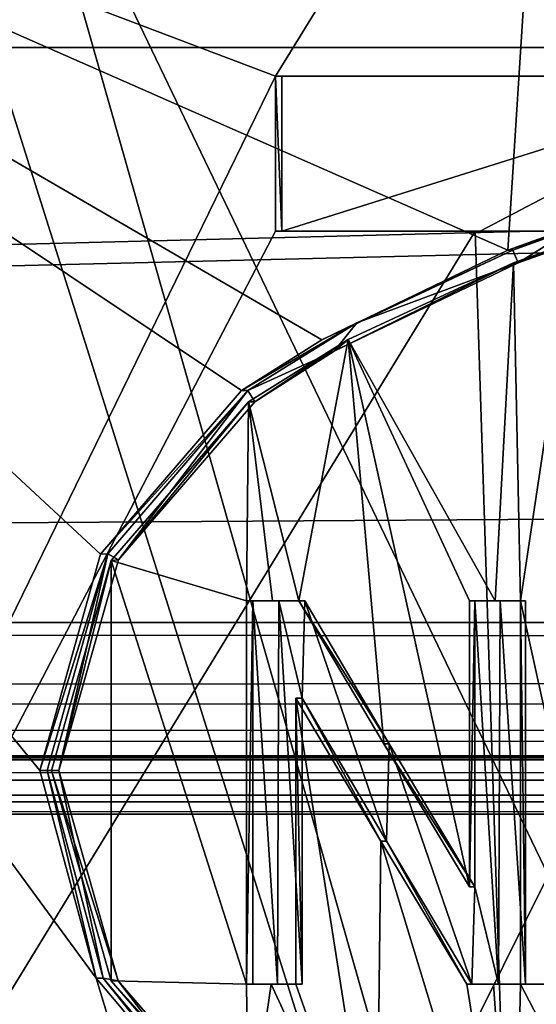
# Model space of a CAD drawing. Header units: millimetres. Extents: x -114 to 114, y -48 to 36.
# Tile 162 of 656: x -74.19 to -72.85, y -36 to -33.43. Entities that reach past the tile are written whole.
import ezdxf

# ---------------------------------------------------------------- set-up
doc = ezdxf.new("R2010")
doc.units = ezdxf.units.MM
doc.header["$LTSCALE"] = 65.185185
for name, color, linetype in [('1', 7, 'CONTINUOUS'), ('1050', 7, 'CONTINUOUS'), ('1069', 7, 'CONTINUOUS'), ('1107', 7, 'CONTINUOUS'), ('1124', 7, 'CONTINUOUS'), ('1125', 7, 'CONTINUOUS'), ('1127', 7, 'CONTINUOUS'), ('1138', 7, 'CONTINUOUS'), ('1176', 7, 'CONTINUOUS'), ('1178', 7, 'CONTINUOUS'), ('1186', 7, 'CONTINUOUS'), ('1224', 7, 'CONTINUOUS'), ('1259', 7, 'CONTINUOUS'), ('1275', 7, 'CONTINUOUS'), ('1331', 7, 'CONTINUOUS'), ('1337', 7, 'CONTINUOUS'), ('1347', 7, 'CONTINUOUS'), ('1383', 7, 'CONTINUOUS'), ('1393', 7, 'CONTINUOUS'), ('1414', 7, 'CONTINUOUS'), ('1420', 7, 'CONTINUOUS'), ('1444', 7, 'CONTINUOUS'), ('1449', 7, 'CONTINUOUS'), ('1450', 7, 'CONTINUOUS'), ('15', 7, 'CONTINUOUS'), ('1714', 7, 'CONTINUOUS'), ('1921', 7, 'CONTINUOUS'), ('2', 7, 'CONTINUOUS'), ('21', 7, 'CONTINUOUS'), ('3', 7, 'CONTINUOUS'), ('308', 7, 'CONTINUOUS'), ('315', 7, 'CONTINUOUS'), ('66', 7, 'CONTINUOUS'), ('914', 7, 'CONTINUOUS'), ('961', 7, 'CONTINUOUS')]:
    doc.layers.add(name, color=color, linetype=linetype)

msp = doc.modelspace()

# ---------------------------------------------------------------- linework, layer by layer
at = {"layer": '1', "linetype": 'CONTINUOUS'}
for points in [[(113, -35, 80), (-113, -35, 80), (110.5, -33.5, 80), (113, -35, 80)], [(110.5, -33.5, 80), (-113, -35, 80), (-50.5, -33.5, 80), (110.5, -33.5, 80)], [(-50.5, -33.5, 80), (-113, -35, 80), (-54, -33.5, 80), (-50.5, -33.5, 80)], [(-54, -33.5, 80), (-113, -35, 80), (-110.5, -33.5, 80), (-54, -33.5, 80)]]:
    msp.add_3dface(points, dxfattribs=at)
at = {"layer": '1050', "color": 9, "linetype": 'CONTINUOUS'}
for points in [[(-73.5104, -33.575, 230.6744), (-73.5266, -33.575, 230.6378), (-72.231, -33.575, 230.2025), (-73.5104, -33.575, 230.6744)], [(-73.5104, -33.575, 230.6744), (-72.231, -33.575, 230.2025), (-72.2218, -33.575, 230.2414), (-73.5104, -33.575, 230.6744)]]:
    msp.add_3dface(points, dxfattribs=at)
at = {"layer": '1069', "color": 9, "linetype": 'CONTINUOUS'}
for points in [[(-73.02, -34.9432, 244.564), (-73.0066, -34.9432, 244.5263), (-72.9535, -34.9432, 244.5873), (-73.02, -34.9432, 244.564)], [(-73.0066, -34.9432, 244.5263), (-72.9404, -34.9432, 244.5495), (-72.9535, -34.9432, 244.5873), (-73.0066, -34.9432, 244.5263)], [(-72.9535, -34.9432, 244.5873), (-72.9404, -34.9432, 244.5495), (-72.8867, -34.9432, 244.6101), (-72.9535, -34.9432, 244.5873)], [(-72.9404, -34.9432, 244.5495), (-72.874, -34.9432, 244.5722), (-72.8867, -34.9432, 244.6101), (-72.9404, -34.9432, 244.5495)]]:
    msp.add_3dface(points, dxfattribs=at)
at = {"layer": '1107', "color": 9, "linetype": 'CONTINUOUS'}
for points in [[(-73.4574, -35.197, 244.3488), (-73.4574, -35.9432, 244.3488), (-73.4732, -35.197, 244.3855), (-73.4574, -35.197, 244.3488)], [(-73.4732, -35.197, 244.3855), (-73.4574, -35.9432, 244.3488), (-73.4732, -35.9432, 244.3855), (-73.4732, -35.197, 244.3855)]]:
    msp.add_3dface(points, dxfattribs=at)
at = {"layer": '1124', "color": 9, "linetype": 'CONTINUOUS'}
for points in [[(-72.9057, -34.0616, 244.6037), (-72.7463, -34.0051, 244.6557), (-72.8929, -34.0616, 244.5658), (-72.9057, -34.0616, 244.6037)], [(-72.8929, -34.0616, 244.5658), (-72.7463, -34.0051, 244.6557), (-72.7343, -34.0051, 244.6176), (-72.8929, -34.0616, 244.5658)]]:
    msp.add_3dface(points, dxfattribs=at)
at = {"layer": '1125', "color": 9, "linetype": 'CONTINUOUS'}
for points in [[(-72.9057, -34.0616, 244.6037), (-72.8929, -34.0616, 244.5658), (-73.3737, -34.2922, 244.3843), (-72.9057, -34.0616, 244.6037)], [(-73.337, -34.2618, 244.4427), (-72.9057, -34.0616, 244.6037), (-73.3737, -34.2922, 244.3843), (-73.337, -34.2618, 244.4427)], [(-73.5976, -34.4239, 244.3305), (-73.337, -34.2618, 244.4427), (-73.581, -34.4239, 244.294), (-73.5976, -34.4239, 244.3305)], [(-73.581, -34.4239, 244.294), (-73.337, -34.2618, 244.4427), (-73.3737, -34.2922, 244.3843), (-73.581, -34.4239, 244.294)]]:
    msp.add_3dface(points, dxfattribs=at)
at = {"layer": '1127', "color": 9, "linetype": 'CONTINUOUS'}
for points in [[(-72.8867, -34.9432, 244.6101), (-72.7463, -34.0051, 244.6557), (-72.9057, -34.0616, 244.6037), (-72.8867, -34.9432, 244.6101)], [(-72.7463, -34.0051, 244.6557), (-72.8867, -34.9432, 244.6101), (-72.6669, -35.9432, 244.6802), (-72.7463, -34.0051, 244.6557)], [(-72.9535, -34.9432, 244.5873), (-72.9057, -34.0616, 244.6037), (-73.337, -34.2618, 244.4427), (-72.9535, -34.9432, 244.5873)], [(-72.9535, -34.9432, 244.5873), (-72.8867, -34.9432, 244.6101), (-72.9057, -34.0616, 244.6037), (-72.9535, -34.9432, 244.5873)], [(-73.337, -34.2618, 244.4427), (-73.5976, -34.4239, 244.3305), (-73.4659, -34.9432, 244.3887), (-73.337, -34.2618, 244.4427)], [(-73.337, -34.2618, 244.4427), (-73.4659, -34.9432, 244.3887), (-73.2443, -35.3163, 244.4799), (-73.337, -34.2618, 244.4427)], [(-73.02, -34.9432, 244.564), (-72.9535, -34.9432, 244.5873), (-73.337, -34.2618, 244.4427), (-73.02, -34.9432, 244.564)], [(-73.02, -34.9432, 244.564), (-73.337, -34.2618, 244.4427), (-73.02, -35.6894, 244.564), (-73.02, -34.9432, 244.564)], [(-73.02, -35.6894, 244.564), (-73.337, -34.2618, 244.4427), (-73.2443, -35.3163, 244.4799), (-73.02, -35.6894, 244.564)], [(-73.5976, -34.4239, 244.3305), (-73.9561, -34.838, 244.1562), (-73.6022, -34.9432, 244.3284), (-73.5976, -34.4239, 244.3305)], [(-73.5342, -34.9432, 244.3589), (-73.5976, -34.4239, 244.3305), (-73.6022, -34.9432, 244.3284), (-73.5342, -34.9432, 244.3589)], [(-73.4659, -34.9432, 244.3887), (-73.5976, -34.4239, 244.3305), (-73.5342, -34.9432, 244.3589), (-73.4659, -34.9432, 244.3887)], [(-74.1115, -35.3859, 244.0732), (-73.9557, -35.9345, 244.1564), (-73.9561, -34.838, 244.1562), (-74.1115, -35.3859, 244.0732)], [(-73.9561, -34.838, 244.1562), (-73.9557, -35.9345, 244.1564), (-73.6022, -35.9432, 244.3284), (-73.9561, -34.838, 244.1562)], [(-73.6022, -34.9432, 244.3284), (-73.9561, -34.838, 244.1562), (-73.6022, -35.9432, 244.3284), (-73.6022, -34.9432, 244.3284)], [(-72.6669, -35.9432, 244.6802), (-72.8867, -34.9432, 244.6101), (-72.8867, -35.9432, 244.6101), (-72.6669, -35.9432, 244.6802)], [(-73.2626, -36.5405, 244.4727), (-73.4732, -35.197, 244.3855), (-73.4732, -35.9432, 244.3855), (-73.2626, -36.5405, 244.4727)], [(-73.4732, -35.197, 244.3855), (-73.2626, -36.5405, 244.4727), (-73.2518, -35.5701, 244.4769), (-73.4732, -35.197, 244.3855)], [(-73.2626, -36.5405, 244.4727), (-72.9048, -36.7103, 244.604), (-73.2518, -35.5701, 244.4769), (-73.2626, -36.5405, 244.4727)], [(-73.2518, -35.5701, 244.4769), (-72.9048, -36.7103, 244.604), (-73.0275, -35.9432, 244.5613), (-73.2518, -35.5701, 244.4769)], [(-73.9557, -35.9345, 244.1564), (-73.5976, -36.3479, 244.3305), (-73.6022, -35.9432, 244.3284), (-73.9557, -35.9345, 244.1564)], [(-73.6022, -35.9432, 244.3284), (-73.5976, -36.3479, 244.3305), (-73.5378, -35.9432, 244.3572), (-73.6022, -35.9432, 244.3284)], [(-73.5976, -36.3479, 244.3305), (-73.2626, -36.5405, 244.4727), (-73.5378, -35.9432, 244.3572), (-73.5976, -36.3479, 244.3305)], [(-73.2626, -36.5405, 244.4727), (-73.4732, -35.9432, 244.3855), (-73.5378, -35.9432, 244.3572), (-73.2626, -36.5405, 244.4727)], [(-73.0275, -35.9432, 244.5613), (-72.9048, -36.7103, 244.604), (-72.9573, -35.9432, 244.586), (-73.0275, -35.9432, 244.5613)], [(-72.9573, -35.9432, 244.586), (-72.9048, -36.7103, 244.604), (-72.8867, -35.9432, 244.6101), (-72.9573, -35.9432, 244.586)], [(-72.9048, -36.7103, 244.604), (-72.4053, -36.8697, 244.754), (-72.8867, -35.9432, 244.6101), (-72.9048, -36.7103, 244.604)], [(-72.4053, -36.8697, 244.754), (-72.6669, -35.9432, 244.6802), (-72.8867, -35.9432, 244.6101), (-72.4053, -36.8697, 244.754)]]:
    msp.add_3dface(points, dxfattribs=at)
at = {"layer": '1138', "color": 9, "linetype": 'CONTINUOUS'}
for points in [[(-72.9072, -34.0288, 244.5609), (-72.8929, -34.0616, 244.5658), (-72.7479, -33.9716, 244.6133), (-72.9072, -34.0288, 244.5609)], [(-72.8929, -34.0616, 244.5658), (-72.7343, -34.0051, 244.6176), (-72.7479, -33.9716, 244.6133), (-72.8929, -34.0616, 244.5658)], [(-73.3146, -34.2182, 244.4086), (-72.8929, -34.0616, 244.5658), (-72.9072, -34.0288, 244.5609), (-73.3146, -34.2182, 244.4086)], [(-73.3737, -34.2922, 244.3843), (-72.8929, -34.0616, 244.5658), (-73.3146, -34.2182, 244.4086), (-73.3737, -34.2922, 244.3843)], [(-73.5986, -34.3946, 244.286), (-73.3737, -34.2922, 244.3843), (-73.3146, -34.2182, 244.4086), (-73.5986, -34.3946, 244.286)], [(-73.581, -34.4239, 244.294), (-73.3737, -34.2922, 244.3843), (-73.5986, -34.3946, 244.286), (-73.581, -34.4239, 244.294)], [(-73.5986, -34.3946, 244.286), (-73.9648, -34.821, 244.1066), (-73.9369, -34.8367, 244.1211), (-73.5986, -34.3946, 244.286)], [(-73.581, -34.4239, 244.294), (-73.5986, -34.3946, 244.286), (-73.9369, -34.8367, 244.1211), (-73.581, -34.4239, 244.294)], [(-73.9648, -34.821, 244.1066), (-74.1229, -35.3859, 244.0212), (-74.0922, -35.3859, 244.0382), (-73.9648, -34.821, 244.1066)], [(-73.9369, -34.8367, 244.1211), (-73.9648, -34.821, 244.1066), (-74.0922, -35.3859, 244.0382), (-73.9369, -34.8367, 244.1211)], [(-74.1229, -35.3859, 244.0212), (-73.9767, -35.9276, 244.1003), (-74.0922, -35.3859, 244.0382), (-74.1229, -35.3859, 244.0212)], [(-74.0922, -35.3859, 244.0382), (-73.9767, -35.9276, 244.1003), (-73.9373, -35.9344, 244.1209), (-74.0922, -35.3859, 244.0382)], [(-73.9767, -35.9276, 244.1003), (-73.5986, -36.3772, 244.286), (-73.9373, -35.9344, 244.1209), (-73.9767, -35.9276, 244.1003)], [(-73.5986, -36.3772, 244.286), (-73.581, -36.3479, 244.294), (-73.9373, -35.9344, 244.1209), (-73.5986, -36.3772, 244.286)]]:
    msp.add_3dface(points, dxfattribs=at)
at = {"layer": '1176', "color": 9, "linetype": 'CONTINUOUS'}
for points in [[(-73.5856, -34.9432, 244.292), (-73.5342, -34.9432, 244.3589), (-73.6022, -34.9432, 244.3284), (-73.5856, -34.9432, 244.292)], [(-73.5856, -34.9432, 244.292), (-73.518, -34.9432, 244.3223), (-73.5342, -34.9432, 244.3589), (-73.5856, -34.9432, 244.292)], [(-73.518, -34.9432, 244.3223), (-73.4659, -34.9432, 244.3887), (-73.5342, -34.9432, 244.3589), (-73.518, -34.9432, 244.3223)], [(-73.518, -34.9432, 244.3223), (-73.45, -34.9432, 244.3519), (-73.4659, -34.9432, 244.3887), (-73.518, -34.9432, 244.3223)]]:
    msp.add_3dface(points, dxfattribs=at)
at = {"layer": '1178', "color": 9, "linetype": 'CONTINUOUS'}
for points in [[(-73.0066, -35.6894, 244.5263), (-73.0066, -34.9432, 244.5263), (-73.02, -35.6894, 244.564), (-73.0066, -35.6894, 244.5263)], [(-73.0066, -34.9432, 244.5263), (-73.02, -34.9432, 244.564), (-73.02, -35.6894, 244.564), (-73.0066, -34.9432, 244.5263)]]:
    msp.add_3dface(points, dxfattribs=at)
at = {"layer": '1186', "color": 9, "linetype": 'CONTINUOUS'}
for points in [[(-73.5856, -35.9432, 244.292), (-73.6022, -35.9432, 244.3284), (-73.5378, -35.9432, 244.3572), (-73.5856, -35.9432, 244.292)], [(-73.5216, -35.9432, 244.3207), (-73.5856, -35.9432, 244.292), (-73.5378, -35.9432, 244.3572), (-73.5216, -35.9432, 244.3207)], [(-73.4732, -35.9432, 244.3855), (-73.5216, -35.9432, 244.3207), (-73.5378, -35.9432, 244.3572), (-73.4732, -35.9432, 244.3855)], [(-73.4574, -35.9432, 244.3488), (-73.5216, -35.9432, 244.3207), (-73.4732, -35.9432, 244.3855), (-73.4574, -35.9432, 244.3488)]]:
    msp.add_3dface(points, dxfattribs=at)
at = {"layer": '1224', "color": 9, "linetype": 'CONTINUOUS'}
for points in [[(-73.45, -34.9432, 244.3519), (-73.2297, -35.3163, 244.4426), (-73.4659, -34.9432, 244.3887), (-73.45, -34.9432, 244.3519)], [(-73.4659, -34.9432, 244.3887), (-73.2297, -35.3163, 244.4426), (-73.2443, -35.3163, 244.4799), (-73.4659, -34.9432, 244.3887)], [(-73.2297, -35.3163, 244.4426), (-73.0066, -35.6894, 244.5263), (-73.2443, -35.3163, 244.4799), (-73.2297, -35.3163, 244.4426)], [(-73.0066, -35.6894, 244.5263), (-73.02, -35.6894, 244.564), (-73.2443, -35.3163, 244.4799), (-73.0066, -35.6894, 244.5263)]]:
    msp.add_3dface(points, dxfattribs=at)
at = {"layer": '1259', "color": 9, "linetype": 'CONTINUOUS'}
for points in [[(-73.5104, -33.9788, 230.6744), (-73.5104, -33.575, 230.6744), (-72.2218, -33.575, 230.2414), (-73.5104, -33.9788, 230.6744)], [(-73.5104, -33.9788, 230.6744), (-72.2218, -33.575, 230.2414), (-72.992, -33.9788, 230.4685), (-73.5104, -33.9788, 230.6744)], [(-72.992, -33.9788, 230.4685), (-72.2218, -33.575, 230.2414), (-72.4597, -33.9788, 230.302), (-72.992, -33.9788, 230.4685)]]:
    msp.add_3dface(points, dxfattribs=at)
at = {"layer": '1275', "color": 9, "linetype": 'CONTINUOUS'}
for points in [[(-73.9557, -35.9345, 244.1564), (-74.1115, -35.3859, 244.0732), (-73.9373, -35.9344, 244.1209), (-73.9557, -35.9345, 244.1564)], [(-74.1115, -35.3859, 244.0732), (-74.0922, -35.3859, 244.0382), (-73.9373, -35.9344, 244.1209), (-74.1115, -35.3859, 244.0732)], [(-73.581, -36.3479, 244.294), (-73.9557, -35.9345, 244.1564), (-73.9373, -35.9344, 244.1209), (-73.581, -36.3479, 244.294)], [(-73.581, -36.3479, 244.294), (-73.5976, -36.3479, 244.3305), (-73.9557, -35.9345, 244.1564), (-73.581, -36.3479, 244.294)]]:
    msp.add_3dface(points, dxfattribs=at)
at = {"layer": '1331', "color": 9, "linetype": 'CONTINUOUS'}
for points in [[(-73.9648, -34.821, 244.1066), (-73.5986, -34.3946, 244.286), (-73.9837, -34.8216, 244.1418), (-73.9648, -34.821, 244.1066)], [(-73.5986, -34.3946, 244.286), (-73.6152, -34.3946, 244.3224), (-73.9837, -34.8216, 244.1418), (-73.5986, -34.3946, 244.286)], [(-74.1229, -35.3859, 244.0212), (-73.9648, -34.821, 244.1066), (-74.1423, -35.3859, 244.0562), (-74.1229, -35.3859, 244.0212)], [(-74.1423, -35.3859, 244.0562), (-73.9648, -34.821, 244.1066), (-73.9837, -34.8216, 244.1418), (-74.1423, -35.3859, 244.0562)]]:
    msp.add_3dface(points, dxfattribs=at)
at = {"layer": '1337', "color": 9, "linetype": 'CONTINUOUS'}
for points in [[(-72.874, -34.9432, 244.5722), (-72.874, -35.9432, 244.5722), (-72.8867, -34.9432, 244.6101), (-72.874, -34.9432, 244.5722)], [(-72.8867, -34.9432, 244.6101), (-72.874, -35.9432, 244.5722), (-72.8867, -35.9432, 244.6101), (-72.8867, -34.9432, 244.6101)]]:
    msp.add_3dface(points, dxfattribs=at)
at = {"layer": '1347', "color": 9, "linetype": 'CONTINUOUS'}
for points in [[(-73.5266, -33.9788, 230.6378), (-73.5104, -33.9788, 230.6744), (-73.0054, -33.9788, 230.4308), (-73.5266, -33.9788, 230.6378)], [(-73.5104, -33.9788, 230.6744), (-72.992, -33.9788, 230.4685), (-73.0054, -33.9788, 230.4308), (-73.5104, -33.9788, 230.6744)], [(-72.992, -33.9788, 230.4685), (-72.4702, -33.9788, 230.2634), (-73.0054, -33.9788, 230.4308), (-72.992, -33.9788, 230.4685)], [(-72.992, -33.9788, 230.4685), (-72.4597, -33.9788, 230.302), (-72.4702, -33.9788, 230.2634), (-72.992, -33.9788, 230.4685)]]:
    msp.add_3dface(points, dxfattribs=at)
at = {"layer": '1383', "color": 9, "linetype": 'CONTINUOUS'}
for points in [[(-74.1229, -35.3859, 244.0212), (-74.1423, -35.3859, 244.0562), (-73.9953, -35.9275, 244.1357), (-74.1229, -35.3859, 244.0212)], [(-73.9767, -35.9276, 244.1003), (-74.1229, -35.3859, 244.0212), (-73.9953, -35.9275, 244.1357), (-73.9767, -35.9276, 244.1003)], [(-73.6152, -36.3772, 244.3224), (-73.9767, -35.9276, 244.1003), (-73.9953, -35.9275, 244.1357), (-73.6152, -36.3772, 244.3224)], [(-73.5986, -36.3772, 244.286), (-73.9767, -35.9276, 244.1003), (-73.6152, -36.3772, 244.3224), (-73.5986, -36.3772, 244.286)]]:
    msp.add_3dface(points, dxfattribs=at)
at = {"layer": '1393', "color": 9, "linetype": 'CONTINUOUS'}
for points in [[(-73.0141, -35.9432, 244.5236), (-73.0275, -35.9432, 244.5613), (-72.9573, -35.9432, 244.586), (-73.0141, -35.9432, 244.5236)], [(-72.9442, -35.9432, 244.5482), (-73.0141, -35.9432, 244.5236), (-72.9573, -35.9432, 244.586), (-72.9442, -35.9432, 244.5482)], [(-72.9442, -35.9432, 244.5482), (-72.9573, -35.9432, 244.586), (-72.8867, -35.9432, 244.6101), (-72.9442, -35.9432, 244.5482)], [(-72.874, -35.9432, 244.5722), (-72.9442, -35.9432, 244.5482), (-72.8867, -35.9432, 244.6101), (-72.874, -35.9432, 244.5722)]]:
    msp.add_3dface(points, dxfattribs=at)
at = {"layer": '1414', "color": 9, "linetype": 'CONTINUOUS'}
for points in [[(-73.5856, -35.9432, 244.292), (-73.5856, -34.9432, 244.292), (-73.6022, -35.9432, 244.3284), (-73.5856, -35.9432, 244.292)], [(-73.5856, -34.9432, 244.292), (-73.6022, -34.9432, 244.3284), (-73.6022, -35.9432, 244.3284), (-73.5856, -34.9432, 244.292)]]:
    msp.add_3dface(points, dxfattribs=at)
at = {"layer": '1420', "color": 9, "linetype": 'CONTINUOUS'}
for points in [[(-73.4574, -35.197, 244.3488), (-73.4732, -35.197, 244.3855), (-73.2518, -35.5701, 244.4769), (-73.4574, -35.197, 244.3488)], [(-73.2371, -35.5701, 244.4397), (-73.4574, -35.197, 244.3488), (-73.2518, -35.5701, 244.4769), (-73.2371, -35.5701, 244.4397)], [(-73.2371, -35.5701, 244.4397), (-73.2518, -35.5701, 244.4769), (-73.0275, -35.9432, 244.5613), (-73.2371, -35.5701, 244.4397)], [(-73.0141, -35.9432, 244.5236), (-73.2371, -35.5701, 244.4397), (-73.0275, -35.9432, 244.5613), (-73.0141, -35.9432, 244.5236)]]:
    msp.add_3dface(points, dxfattribs=at)
at = {"layer": '1444', "color": 9, "linetype": 'CONTINUOUS'}
for points in [[(-73.9561, -34.838, 244.1562), (-73.5976, -34.4239, 244.3305), (-73.9369, -34.8367, 244.1211), (-73.9561, -34.838, 244.1562)], [(-73.5976, -34.4239, 244.3305), (-73.581, -34.4239, 244.294), (-73.9369, -34.8367, 244.1211), (-73.5976, -34.4239, 244.3305)], [(-74.1115, -35.3859, 244.0732), (-73.9561, -34.838, 244.1562), (-74.0922, -35.3859, 244.0382), (-74.1115, -35.3859, 244.0732)], [(-73.9561, -34.838, 244.1562), (-73.9369, -34.8367, 244.1211), (-74.0922, -35.3859, 244.0382), (-73.9561, -34.838, 244.1562)]]:
    msp.add_3dface(points, dxfattribs=at)
at = {"layer": '1449', "color": 9, "linetype": 'CONTINUOUS'}
for points in [[(-72.9072, -34.0288, 244.5609), (-72.7479, -33.9716, 244.6133), (-72.9201, -34.0288, 244.5988), (-72.9072, -34.0288, 244.5609)], [(-72.9201, -34.0288, 244.5988), (-72.7479, -33.9716, 244.6133), (-72.76, -33.9716, 244.6514), (-72.9201, -34.0288, 244.5988)]]:
    msp.add_3dface(points, dxfattribs=at)
at = {"layer": '1450', "color": 9, "linetype": 'CONTINUOUS'}
for points in [[(-73.3146, -34.2182, 244.4086), (-72.9072, -34.0288, 244.5609), (-73.4056, -34.2622, 244.4143), (-73.3146, -34.2182, 244.4086)], [(-72.9072, -34.0288, 244.5609), (-72.9201, -34.0288, 244.5988), (-73.4056, -34.2622, 244.4143), (-72.9072, -34.0288, 244.5609)], [(-73.5986, -34.3946, 244.286), (-73.3146, -34.2182, 244.4086), (-73.6152, -34.3946, 244.3224), (-73.5986, -34.3946, 244.286)], [(-73.6152, -34.3946, 244.3224), (-73.3146, -34.2182, 244.4086), (-73.4056, -34.2622, 244.4143), (-73.6152, -34.3946, 244.3224)]]:
    msp.add_3dface(points, dxfattribs=at)
at = {"layer": '15', "linetype": 'CONTINUOUS'}
for points in [[(-113, -35, 80), (113, -35, 80), (113, -35.1937, 80.0391), (-113, -35, 80)], [(-113, -35.2997, 80.0998), (-113, -35, 80), (113, -35.1937, 80.0391), (-113, -35.2997, 80.0998)], [(113, -35.3573, 80.1503), (-113, -35.2997, 80.0998), (113, -35.1937, 80.0391), (113, -35.3573, 80.1503)], [(-113, -35.3497, 80.1427), (-113, -35.2997, 80.0998), (113, -35.3573, 80.1503), (-113, -35.3497, 80.1427)], [(-113, -35.4609, 80.3063), (-113, -35.3497, 80.1427), (113, -35.4002, 80.2003), (-113, -35.4609, 80.3063)], [(113, -35.4002, 80.2003), (-113, -35.3497, 80.1427), (113, -35.3573, 80.1503), (113, -35.4002, 80.2003)], [(113, -35.5, 80.5), (-113, -35.4609, 80.3063), (113, -35.4002, 80.2003), (113, -35.5, 80.5)], [(113, -35.5, 80.5), (-113, -35.5, 80.5), (-113, -35.4609, 80.3063), (113, -35.5, 80.5)]]:
    msp.add_3dface(points, dxfattribs=at)
at = {"layer": '1714', "color": 7, "linetype": 'CONTINUOUS'}
for points in [[(-73.9837, -34.8216, 244.1418), (-73.6152, -34.3946, 244.3224), (-76.5677, -32.425, 241.9084), (-73.9837, -34.8216, 244.1418)], [(-73.6152, -34.3946, 244.3224), (-73.4056, -34.2622, 244.4143), (-76.5677, -32.425, 241.9084), (-73.6152, -34.3946, 244.3224)], [(-74.1423, -35.3859, 244.0562), (-73.9837, -34.8216, 244.1418), (-76.5677, -32.425, 241.9084), (-74.1423, -35.3859, 244.0562)], [(-73.9953, -35.9275, 244.1357), (-74.1423, -35.3859, 244.0562), (-76.5677, -32.425, 241.9084), (-73.9953, -35.9275, 244.1357)], [(-73.9953, -35.9275, 244.1357), (-76.5677, -32.425, 241.9084), (-72.8175, -39.8, 244.633), (-73.9953, -35.9275, 244.1357)], [(-73.4056, -34.2622, 244.4143), (-72.9201, -34.0288, 244.5988), (-76.5677, -32.425, 241.9084), (-73.4056, -34.2622, 244.4143)], [(-72.9201, -34.0288, 244.5988), (-72.8175, -32.425, 244.6329), (-76.5677, -32.425, 241.9084), (-72.9201, -34.0288, 244.5988)], [(-72.8175, -39.8, 244.633), (-76.5677, -32.425, 241.9084), (-76.5677, -39.8, 241.9084), (-72.8175, -39.8, 244.633)], [(-72.9201, -34.0288, 244.5988), (-72.76, -33.9716, 244.6514), (-72.8175, -32.425, 244.6329), (-72.9201, -34.0288, 244.5988)], [(-73.6152, -36.3772, 244.3224), (-73.9953, -35.9275, 244.1357), (-72.8175, -39.8, 244.633), (-73.6152, -36.3772, 244.3224)]]:
    msp.add_3dface(points, dxfattribs=at)
at = {"layer": '1921', "color": 7, "linetype": 'CONTINUOUS'}
for points in [[(-76.5676, -32.425, 233.0916), (-73.5266, -33.575, 230.6378), (-76.5677, -39.8, 233.0916), (-76.5676, -32.425, 233.0916)], [(-73.5266, -33.575, 230.6378), (-76.5676, -32.425, 233.0916), (-72.8175, -32.425, 230.367), (-73.5266, -33.575, 230.6378)], [(-72.231, -33.575, 230.2025), (-73.5266, -33.575, 230.6378), (-72.8175, -32.425, 230.367), (-72.231, -33.575, 230.2025)], [(-73.5266, -33.575, 230.6378), (-73.5266, -33.9788, 230.6378), (-76.5677, -39.8, 233.0916), (-73.5266, -33.575, 230.6378)], [(-73.5266, -33.9788, 230.6378), (-73.0054, -33.9788, 230.4308), (-76.5677, -39.8, 233.0916), (-73.5266, -33.9788, 230.6378)], [(-73.0054, -33.9788, 230.4308), (-72.8175, -39.8, 230.367), (-76.5677, -39.8, 233.0916), (-73.0054, -33.9788, 230.4308)], [(-73.0054, -33.9788, 230.4308), (-72.4702, -33.9788, 230.2634), (-72.8175, -39.8, 230.367), (-73.0054, -33.9788, 230.4308)]]:
    msp.add_3dface(points, dxfattribs=at)
at = {"layer": '2', "linetype": 'CONTINUOUS'}
for points in [[(-75.6724, -7.1192, 92.5), (-113, -35, 92.5), (-73.2193, -8.3691, 92.5), (-75.6724, -7.1192, 92.5)], [(-73.2193, -8.3691, 92.5), (-113, -35, 92.5), (-70.5, -8.7998, 92.5), (-73.2193, -8.3691, 92.5)], [(-113, -35, 92.5), (113, -35, 92.5), (-70.5, -8.7998, 92.5), (-113, -35, 92.5)]]:
    msp.add_3dface(points, dxfattribs=at)
at = {"layer": '21', "linetype": 'CONTINUOUS'}
for points in [[(113, -35, 92.5), (-113, -35, 92.5), (-113, -35.1937, 92.4609), (113, -35, 92.5)], [(113, -35, 92.5), (-113, -35.1937, 92.4609), (113, -35.2997, 92.4002), (113, -35, 92.5)], [(-113, -35.1937, 92.4609), (-113, -35.3573, 92.3497), (113, -35.2997, 92.4002), (-113, -35.1937, 92.4609)], [(113, -35.2997, 92.4002), (-113, -35.3573, 92.3497), (113, -35.3497, 92.3573), (113, -35.2997, 92.4002)], [(-113, -35.3573, 92.3497), (-113, -35.4002, 92.2997), (113, -35.3497, 92.3573), (-113, -35.3573, 92.3497)], [(113, -35.3497, 92.3573), (-113, -35.4002, 92.2997), (113, -35.4609, 92.1937), (113, -35.3497, 92.3573)], [(-113, -35.4002, 92.2997), (-113, -35.5, 92), (113, -35.4609, 92.1937), (-113, -35.4002, 92.2997)], [(-113, -35.5, 92), (113, -35.5, 92), (113, -35.4609, 92.1937), (-113, -35.5, 92)]]:
    msp.add_3dface(points, dxfattribs=at)
at = {"layer": '3', "linetype": 'CONTINUOUS'}
for points in [[(113, -35.5, 80.5), (113, -35.5, 92), (-113, -35.5, 92), (113, -35.5, 80.5)], [(-113, -35.5, 80.5), (113, -35.5, 80.5), (-113, -35.5, 92), (-113, -35.5, 80.5)]]:
    msp.add_3dface(points, dxfattribs=at)
at = {"layer": '308', "color": 7, "linetype": 'CONTINUOUS', "true_color": 0xe0f2ff}
for points in [[(-70.5, -30, 246.5), (-75, -30, 245.2942), (-70.5, -45.8, 246.5), (-70.5, -30, 246.5)], [(-70.5, -45.8, 246.5), (-75, -30, 245.2942), (-74.9989, -45.7998, 245.2949), (-70.5, -45.8, 246.5)], [(-75, -30, 229.7058), (-70.5, -30, 228.5), (-74.9995, -45.7998, 229.7055), (-75, -30, 229.7058)], [(-74.9995, -45.7998, 229.7055), (-70.5, -30, 228.5), (-70.5, -45.8, 228.5), (-74.9995, -45.7998, 229.7055)]]:
    msp.add_3dface(points, dxfattribs=at)
at = {"layer": '315', "color": 7, "linetype": 'CONTINUOUS', "true_color": 0xe0f2ff}
for points in [[(-70.5, -31, 229.75), (-75.0553, -31, 231.2301), (-70.5, -40.4725, 229.75), (-70.5, -31, 229.75)], [(-70.5, -40.4725, 229.75), (-75.0553, -31, 231.2301), (-72.0771, -40.4405, 229.9122), (-70.5, -40.4725, 229.75)], [(-72.0771, -40.4405, 229.9122), (-75.0553, -31, 231.2301), (-73.5887, -40.4072, 230.3921), (-72.0771, -40.4405, 229.9122)], [(-73.5887, -40.4072, 230.3921), (-75.0553, -31, 231.2301), (-74.8728, -40.3765, 231.1015), (-73.5887, -40.4072, 230.3921)], [(-75.0553, -31, 243.7699), (-70.5, -31, 245.25), (-75.008, -40.0719, 243.804), (-75.0553, -31, 243.7699)], [(-75.008, -40.0719, 243.804), (-70.5, -31, 245.25), (-72.8948, -40.0223, 244.8707), (-75.008, -40.0719, 243.804)], [(-72.8948, -40.0223, 244.8707), (-70.5, -31, 245.25), (-72.1186, -40.0634, 245.0791), (-72.8948, -40.0223, 244.8707)]]:
    msp.add_3dface(points, dxfattribs=at)
at = {"layer": '66', "linetype": 'CONTINUOUS'}
for points in [[(-54, -33.5, 80), (-110.5, -33.5, 80), (-110.5, -33.1464, 80.1464), (-54, -33.5, 80)], [(-54, -33.5, 80), (-110.5, -33.1464, 80.1464), (-54, -33.1464, 80.1464), (-54, -33.5, 80)]]:
    msp.add_3dface(points, dxfattribs=at)
at = {"layer": '914', "color": 9, "linetype": 'CONTINUOUS'}
for points in [[(-73.5266, -33.575, 230.6378), (-73.5104, -33.575, 230.6744), (-73.5104, -33.9788, 230.6744), (-73.5266, -33.575, 230.6378)], [(-73.5266, -33.9788, 230.6378), (-73.5266, -33.575, 230.6378), (-73.5104, -33.9788, 230.6744), (-73.5266, -33.9788, 230.6378)]]:
    msp.add_3dface(points, dxfattribs=at)
at = {"layer": '961', "color": 9, "linetype": 'CONTINUOUS'}
for points in [[(-73.5856, -35.9432, 244.292), (-73.5216, -35.9432, 244.3207), (-73.5856, -34.9432, 244.292), (-73.5856, -35.9432, 244.292)], [(-73.5856, -34.9432, 244.292), (-73.5216, -35.9432, 244.3207), (-73.518, -34.9432, 244.3223), (-73.5856, -34.9432, 244.292)], [(-73.5216, -35.9432, 244.3207), (-73.4574, -35.9432, 244.3488), (-73.518, -34.9432, 244.3223), (-73.5216, -35.9432, 244.3207)], [(-73.518, -34.9432, 244.3223), (-73.4574, -35.9432, 244.3488), (-73.4574, -35.197, 244.3488), (-73.518, -34.9432, 244.3223)], [(-73.45, -34.9432, 244.3519), (-73.518, -34.9432, 244.3223), (-73.4574, -35.197, 244.3488), (-73.45, -34.9432, 244.3519)], [(-73.2371, -35.5701, 244.4397), (-73.45, -34.9432, 244.3519), (-73.4574, -35.197, 244.3488), (-73.2371, -35.5701, 244.4397)], [(-73.2297, -35.3163, 244.4426), (-73.45, -34.9432, 244.3519), (-73.2371, -35.5701, 244.4397), (-73.2297, -35.3163, 244.4426)], [(-73.0066, -34.9432, 244.5263), (-73.0066, -35.6894, 244.5263), (-72.9442, -35.9432, 244.5482), (-73.0066, -34.9432, 244.5263)], [(-72.9404, -34.9432, 244.5495), (-73.0066, -34.9432, 244.5263), (-72.9442, -35.9432, 244.5482), (-72.9404, -34.9432, 244.5495)], [(-72.874, -35.9432, 244.5722), (-72.9404, -34.9432, 244.5495), (-72.9442, -35.9432, 244.5482), (-72.874, -35.9432, 244.5722)], [(-72.874, -34.9432, 244.5722), (-72.9404, -34.9432, 244.5495), (-72.874, -35.9432, 244.5722), (-72.874, -34.9432, 244.5722)], [(-73.0141, -35.9432, 244.5236), (-73.2297, -35.3163, 244.4426), (-73.2371, -35.5701, 244.4397), (-73.0141, -35.9432, 244.5236)], [(-73.0066, -35.6894, 244.5263), (-73.2297, -35.3163, 244.4426), (-73.0141, -35.9432, 244.5236), (-73.0066, -35.6894, 244.5263)], [(-72.9442, -35.9432, 244.5482), (-73.0066, -35.6894, 244.5263), (-73.0141, -35.9432, 244.5236), (-72.9442, -35.9432, 244.5482)]]:
    msp.add_3dface(points, dxfattribs=at)

doc.saveas('drawing.dxf')
